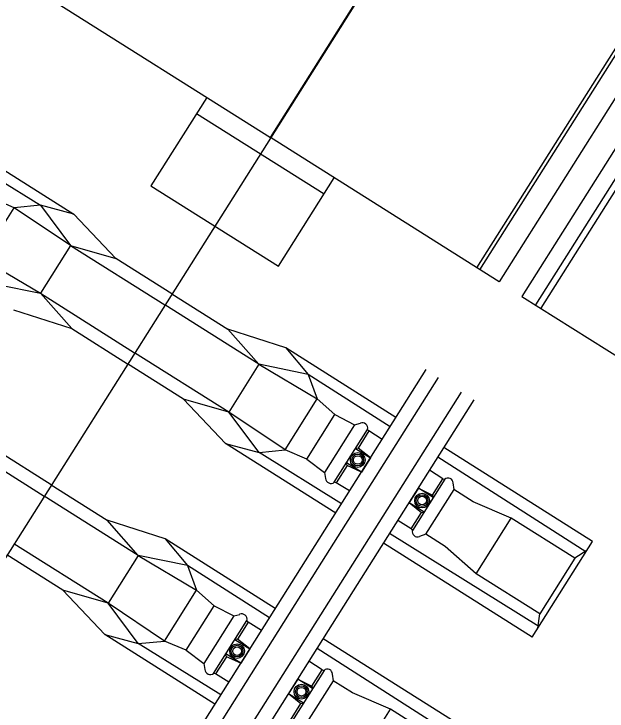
# Model space of a CAD drawing. Extents: x -746176 to -739709, y -1128407 to -1124482.
# Drawn here: x -743176.723 to -743175.149, y -1127102.38 to -1127100.53 of the extents above; entities that cross this region are included whole.
import ezdxf

# ---------------------------------------------------------------- set-up
doc = ezdxf.new("R2010")
doc.units = 0
for name, color, linetype in [('Vrstva 38', 7, 'Continuous'), ('Vrstva 39', 7, 'Continuous'), ('Vrstva 41', 7, 'Continuous')]:
    doc.layers.add(name, color=color, linetype=linetype)

msp = doc.modelspace()

# ---------------------------------------------------------------- linework, layer by layer
at = {"layer": 'Vrstva 38'}
for p, q in [((-743176.0027, -1127100.7946), (-743176.0027, -1127100.7946)), ((-743176.8566, -1127100.8764), (-743176.564, -1127101.0611)), ((-743176.8721, -1127100.901), (-743176.6531, -1127101.0373)), ((-743176.7223, -1127101.0439), (-743176.7801, -1127101.0193)), ((-743176.8077, -1127101.1792), (-743176.7223, -1127101.0439)), ((-743176.6531, -1127101.0373), (-743176.7223, -1127101.0439)), ((-743176.5728, -1127101.1442), (-743176.7223, -1127101.0439)), ((-743176.564, -1127101.0611), (-743176.6531, -1127101.0373)), ((-743176.6531, -1127101.0373), (-743176.5728, -1127101.1442)), ((-743176.564, -1127101.0611), (-743176.4526, -1127101.1787)), ((-743176.5728, -1127101.1442), (-743176.6528, -1127101.2711)), ((-743176.5728, -1127101.1442), (-743176.4526, -1127101.1787)), ((-743176.5728, -1127101.1442), (-743176.323, -1127101.3019)), ((-743176.3043, -1127101.2723), (-743176.4526, -1127101.1787)), ((-743176.7839, -1127101.2445), (-743176.6528, -1127101.2711)), ((-743176.6528, -1127101.2711), (-743176.57, -1127101.3647)), ((-743176.3043, -1127101.2723), (-743176.1559, -1127101.366)), ((-743176.0731, -1127101.4596), (-743176.323, -1127101.3019)), ((-743176.7242, -1127101.3147), (-743176.57, -1127101.3647)), ((-743176.57, -1127101.3647), (-743176.4217, -1127101.4584)), ((-743176.0018, -1127101.416), (-743176.1559, -1127101.366)), ((-743176.0731, -1127101.4596), (-743176.1559, -1127101.366)), ((-743176.0018, -1127101.416), (-743175.9421, -1127101.4862)), ((-743175.7093, -1127101.6007), (-743176.0018, -1127101.416)), ((-743176.2734, -1127101.552), (-743176.4217, -1127101.4584)), ((-743176.0731, -1127101.4596), (-743176.1532, -1127101.5865)), ((-743176.0731, -1127101.4596), (-743175.9183, -1127101.5515)), ((-743175.9421, -1127101.4862), (-743176.0731, -1127101.4596)), ((-743175.9495, -1127101.9812), (-743175.6292, -1127101.4738)), ((-743175.9421, -1127101.4862), (-743175.9183, -1127101.5515)), ((-743175.7248, -1127101.6253), (-743175.9421, -1127101.4862)), ((-743175.9164, -1127102.002), (-743175.5961, -1127101.4947)), ((-743175.8555, -1127102.0404), (-743175.5352, -1127101.5331)), ((-743176.162, -1127101.6696), (-743176.2734, -1127101.552)), ((-743176.1532, -1127101.5865), (-743176.2734, -1127101.552)), ((-743176.0037, -1127101.6868), (-743175.9183, -1127101.5515)), ((-743175.9183, -1127101.5515), (-743175.8712, -1127101.593)), ((-743175.8224, -1127102.0613), (-743175.5022, -1127101.554)), ((-743176.0729, -1127101.6934), (-743176.1532, -1127101.5865)), ((-743175.9459, -1127101.7114), (-743175.8712, -1127101.593)), ((-743175.8712, -1127101.593), (-743175.8196, -1127101.62)), ((-743175.8196, -1127101.62), (-743175.8039, -1127101.6159)), ((-743175.7462, -1127101.6592), (-743175.7813, -1127101.6365)), ((-743176.893, -1127101.6516), (-743176.6432, -1127101.8093)), ((-743176.162, -1127101.6696), (-743176.0729, -1127101.6934)), ((-743175.8694, -1127101.8543), (-743176.162, -1127101.6696)), ((-743176.6246, -1127101.7797), (-743176.7729, -1127101.686)), ((-743176.0729, -1127101.6934), (-743176.0037, -1127101.6868)), ((-743175.8101, -1127101.6822), (-743175.8165, -1127101.683)), ((-743175.8165, -1127101.683), (-743175.777, -1127101.708)), ((-743175.777, -1127101.708), (-743175.8101, -1127101.6822)), ((-743175.1875, -1127101.93), (-743175.5822, -1127101.6808)), ((-743175.8538, -1127101.8297), (-743176.0729, -1127101.6934)), ((-743175.9459, -1127101.7114), (-743175.8994, -1127101.7464)), ((-743175.777, -1127101.708), (-743175.801, -1127101.7459)), ((-743175.2053, -1127101.9577), (-743175.5983, -1127101.7062)), ((-743175.8393, -1127101.7283), (-743175.8405, -1127101.721)), ((-743175.801, -1127101.7459), (-743175.8405, -1127101.721)), ((-743175.801, -1127101.7459), (-743175.8393, -1127101.7283)), ((-743175.8994, -1127101.7464), (-743175.8963, -1127101.7623)), ((-743175.585, -1127101.7632), (-743175.62, -1127101.7406)), ((-743176.6246, -1127101.7797), (-743176.4762, -1127101.8733)), ((-743175.8325, -1127101.7958), (-743175.868, -1127101.7739)), ((-743175.5553, -1127101.792), (-743175.5575, -1127101.7746)), ((-743175.5553, -1127101.792), (-743175.5575, -1127101.7746)), ((-743175.65, -1127101.7881), (-743175.6739, -1127101.8261)), ((-743175.6105, -1127101.813), (-743175.65, -1127101.7881)), ((-743175.65, -1127101.7881), (-743175.6125, -1127101.8069)), ((-743175.5042, -1127101.8247), (-743175.5554, -1127101.7921)), ((-743175.5042, -1127101.8247), (-743175.5554, -1127101.7921)), ((-743176.3934, -1127101.967), (-743176.6432, -1127101.8093)), ((-743175.6125, -1127101.8069), (-743175.6105, -1127101.813)), ((-743175.6739, -1127101.8261), (-743175.6344, -1127101.851)), ((-743175.6739, -1127101.8261), (-743175.6416, -1127101.8531)), ((-743175.4035, -1127101.8676), (-743175.5042, -1127101.8247)), ((-743175.4035, -1127101.8676), (-743175.5042, -1127101.8247)), ((-743175.6416, -1127101.8531), (-743175.6344, -1127101.851)), ((-743176.3221, -1127101.9233), (-743176.4762, -1127101.8733)), ((-743176.3934, -1127101.967), (-743176.4762, -1127101.8733)), ((-743175.6691, -1127101.8965), (-743175.7046, -1127101.8746)), ((-743175.4969, -1127102.0156), (-743175.4035, -1127101.8676)), ((-743175.2344, -1127101.9743), (-743175.4035, -1127101.8676)), ((-743175.3302, -1127102.1555), (-743175.7263, -1127101.909)), ((-743175.6304, -1127101.9109), (-743175.647, -1127101.9165)), ((-743175.5789, -1127101.9431), (-743175.6304, -1127101.9109)), ((-743176.3221, -1127101.9233), (-743176.2624, -1127101.9935)), ((-743176.0296, -1127102.108), (-743176.3221, -1127101.9233)), ((-743175.3477, -1127102.1837), (-743175.1875, -1127101.93)), ((-743175.3477, -1127102.1837), (-743175.7424, -1127101.9345)), ((-743175.4969, -1127102.0156), (-743175.5789, -1127101.9431)), ((-743176.5937, -1127102.0594), (-743176.742, -1127101.9657)), ((-743176.3934, -1127101.967), (-743176.4735, -1127102.0938)), ((-743176.3934, -1127101.967), (-743176.2386, -1127102.0588)), ((-743176.2624, -1127101.9935), (-743176.3934, -1127101.967)), ((-743175.2025, -1127101.9537), (-743175.2344, -1127101.9743)), ((-743176.2698, -1127102.4885), (-743175.9495, -1127101.9812)), ((-743175.2344, -1127101.9743), (-743175.3278, -1127102.1223)), ((-743176.2624, -1127101.9935), (-743176.2386, -1127102.0588)), ((-743176.0451, -1127102.1326), (-743176.2624, -1127101.9935)), ((-743176.2367, -1127102.5094), (-743175.9164, -1127102.002)), ((-743175.3278, -1127102.1223), (-743175.4969, -1127102.0156)), ((-743176.1758, -1127102.5478), (-743175.8555, -1127102.0405)), ((-743176.4823, -1127102.177), (-743176.5937, -1127102.0594)), ((-743176.4735, -1127102.0938), (-743176.5937, -1127102.0594)), ((-743176.324, -1127102.1941), (-743176.2386, -1127102.0588)), ((-743176.2386, -1127102.0588), (-743176.1915, -1127102.1004)), ((-743176.1427, -1127102.5687), (-743175.8225, -1127102.0613)), ((-743176.3932, -1127102.2007), (-743176.4735, -1127102.0938)), ((-743176.2662, -1127102.2188), (-743176.1915, -1127102.1004)), ((-743176.1915, -1127102.1004), (-743176.1399, -1127102.1274)), ((-743176.1399, -1127102.1274), (-743176.1242, -1127102.1233)), ((-743175.3327, -1127102.16), (-743175.3278, -1127102.1223)), ((-743176.0665, -1127102.1665), (-743176.1016, -1127102.1439)), ((-743176.4823, -1127102.177), (-743176.3932, -1127102.2007)), ((-743176.1897, -1127102.3617), (-743176.4823, -1127102.177)), ((-743176.1304, -1127102.1896), (-743176.1368, -1127102.1904)), ((-743176.1368, -1127102.1904), (-743176.0973, -1127102.2153)), ((-743176.0973, -1127102.2153), (-743176.1304, -1127102.1896)), ((-743175.5078, -1127102.4374), (-743175.9025, -1127102.1882)), ((-743176.3932, -1127102.2007), (-743176.324, -1127102.1941)), ((-743176.1741, -1127102.337), (-743176.3932, -1127102.2007)), ((-743176.2662, -1127102.2188), (-743176.2197, -1127102.2537)), ((-743176.1596, -1127102.2357), (-743176.1608, -1127102.2284)), ((-743176.1213, -1127102.2533), (-743176.1608, -1127102.2284)), ((-743176.0973, -1127102.2153), (-743176.1213, -1127102.2533)), ((-743175.5256, -1127102.465), (-743175.9186, -1127102.2136)), ((-743176.1213, -1127102.2533), (-743176.1596, -1127102.2357)), ((-743175.9053, -1127102.2706), (-743175.9403, -1127102.248)), ((-743176.2197, -1127102.2537), (-743176.2166, -1127102.2697)), ((-743176.1527, -1127102.3031), (-743176.1883, -1127102.2812)), ((-743175.8756, -1127102.2994), (-743175.8778, -1127102.2819)), ((-743175.8756, -1127102.2994), (-743175.8778, -1127102.2819)), ((-743175.9702, -1127102.2955), (-743175.9942, -1127102.3334)), ((-743175.9308, -1127102.3204), (-743175.9702, -1127102.2955)), ((-743175.9702, -1127102.2955), (-743175.9327, -1127102.3143)), ((-743175.8245, -1127102.3321), (-743175.8757, -1127102.2995)), ((-743175.8245, -1127102.3321), (-743175.8757, -1127102.2995)), ((-743175.9327, -1127102.3143), (-743175.9308, -1127102.3204)), ((-743175.9942, -1127102.3334), (-743175.9547, -1127102.3584)), ((-743175.9942, -1127102.3334), (-743175.9619, -1127102.3604)), ((-743175.7238, -1127102.3749), (-743175.8245, -1127102.3321)), ((-743175.7238, -1127102.3749), (-743175.8245, -1127102.3321)), ((-743175.9619, -1127102.3604), (-743175.9547, -1127102.3584)), ((-743175.8172, -1127102.5229), (-743175.7238, -1127102.3749)), ((-743175.5547, -1127102.4817), (-743175.7238, -1127102.3749))]:
    msp.add_line(p, q, dxfattribs=at)
for points in [[(-743176.8548, -1127101.1377), (-743176.8077, -1127101.1792), (-743176.6528, -1127101.2711), (-743176.403, -1127101.4288)], [(-743175.9459, -1127101.7114), (-743176.0037, -1127101.6868), (-743176.1532, -1127101.5865), (-743176.403, -1127101.4288)], [(-743175.8196, -1127101.62), (-743175.8994, -1127101.7464)], [(-743175.8731, -1127101.7727), (-743175.7846, -1127101.6325)], [(-743175.7813, -1127101.6365), (-743175.8101, -1127101.6822)], [(-743175.7813, -1127101.6365), (-743175.7846, -1127101.6325)], [(-743175.8393, -1127101.7283), (-743175.868, -1127101.7739)], [(-743175.58, -1127101.7647), (-743175.6656, -1127101.9004)], [(-743175.6126, -1127101.8069), (-743175.585, -1127101.7632)], [(-743175.585, -1127101.7632), (-743175.58, -1127101.7647)], [(-743175.585, -1127101.7632), (-743175.58, -1127101.7647)], [(-743175.868, -1127101.7739), (-743175.8731, -1127101.7727)], [(-743175.6304, -1127101.9109), (-743175.5553, -1127101.792)], [(-743175.6691, -1127101.8965), (-743175.6417, -1127101.853)], [(-743175.6691, -1127101.8965), (-743175.6656, -1127101.9004)], [(-743176.2662, -1127102.2188), (-743176.324, -1127102.1941), (-743176.4735, -1127102.0938), (-743176.7233, -1127101.9361)], [(-743176.1399, -1127102.1274), (-743176.2197, -1127102.2537)], [(-743176.1934, -1127102.28), (-743176.1049, -1127102.1398)], [(-743176.1016, -1127102.1439), (-743176.1304, -1127102.1896)], [(-743176.1016, -1127102.1439), (-743176.1049, -1127102.1398)], [(-743176.1596, -1127102.2357), (-743176.1883, -1127102.2812)], [(-743176.1883, -1127102.2812), (-743176.1934, -1127102.28)], [(-743175.9002, -1127102.272), (-743175.9859, -1127102.4078)], [(-743175.9329, -1127102.3142), (-743175.9053, -1127102.2706)], [(-743175.9053, -1127102.2706), (-743175.9002, -1127102.272)], [(-743175.9053, -1127102.2706), (-743175.9002, -1127102.272)], [(-743175.9506, -1127102.4183), (-743175.8756, -1127102.2994)], [(-743175.9894, -1127102.4038), (-743175.962, -1127102.3603)]]:
    msp.add_lwpolyline(points, dxfattribs=at)
for centre, radius in [((-743175.8109, -1127101.7136), 0.0195), ((-743175.8109, -1127101.7136), 0.0155), ((-743175.8109, -1127101.7136), 0.0115), ((-743175.6402, -1127101.8213), 0.0195), ((-743175.6402, -1127101.8213), 0.0155), ((-743175.6402, -1127101.8213), 0.0115), ((-743176.1312, -1127102.2209), 0.0195), ((-743176.1312, -1127102.2209), 0.0155), ((-743176.1312, -1127102.2209), 0.0115), ((-743175.9604, -1127102.3286), 0.0195), ((-743175.9604, -1127102.3286), 0.0155), ((-743175.9604, -1127102.3286), 0.0115)]:
    msp.add_circle(centre, radius, dxfattribs=at)
for centre, radius, start, end in [((-743175.7985, -1127101.6292), 0.0143, 346.7248, 112.2532), ((-743175.882, -1127101.7615), 0.0143, 183.2195, 308.7478), ((-743175.5711, -1127101.7751), 0.0137, 2.1748, 130.3968), ((-743175.5711, -1127101.7751), 0.0137, 2.1748, 130.3968), ((-743175.6524, -1127101.9039), 0.0137, 165.0758, 293.2978), ((-743176.1188, -1127102.1365), 0.0143, 346.7248, 112.2532), ((-743176.2023, -1127102.2688), 0.0143, 183.2195, 308.7478), ((-743175.8914, -1127102.2824), 0.0137, 2.1748, 130.3968), ((-743175.8914, -1127102.2824), 0.0137, 2.1748, 130.3968)]:
    msp.add_arc(centre, radius, start, end, dxfattribs=at)
at = {"layer": 'Vrstva 39'}
for p, q in [((-743175.0818, -1127099.3359), (-743176.0427, -1127100.8579)), ((-743176.0427, -1127100.8579), (-743175.0818, -1127099.3359)), ((-743175.4947, -1127101.2038), (-743174.5338, -1127099.6818)), ((-743175.4867, -1127101.2089), (-743174.5258, -1127099.6868)), ((-743174.4751, -1127099.7189), (-743175.4359, -1127101.2409)), ((-743174.4142, -1127099.7573), (-743175.3751, -1127101.2794)), ((-743174.3782, -1127099.78), (-743175.3391, -1127101.3021)), ((-743174.3643, -1127099.7888), (-743175.3252, -1127101.3108)), ((-743176.6494, -1127100.4749), (-743176.0427, -1127100.8579)), ((-743176.2118, -1127100.7512), (-743176.3597, -1127100.9854)), ((-743176.2385, -1127100.7935), (-743175.9002, -1127101.007)), ((-743175.4359, -1127101.2409), (-743176.0427, -1127100.8579)), ((-743176.0214, -1127101.1989), (-743175.8735, -1127100.9647)), ((-743176.3597, -1127100.9854), (-743176.0214, -1127101.1989)), ((-743175.3751, -1127101.2794), (-743174.7781, -1127101.6562))]:
    msp.add_line(p, q, dxfattribs=at)
at = {"layer": 'Vrstva 41'}
msp.add_lwpolyline([(-743169.5301, -1127090.5416), (-743178.7118, -1127105.0859)], dxfattribs=at)

doc.saveas('drawing.dxf')
